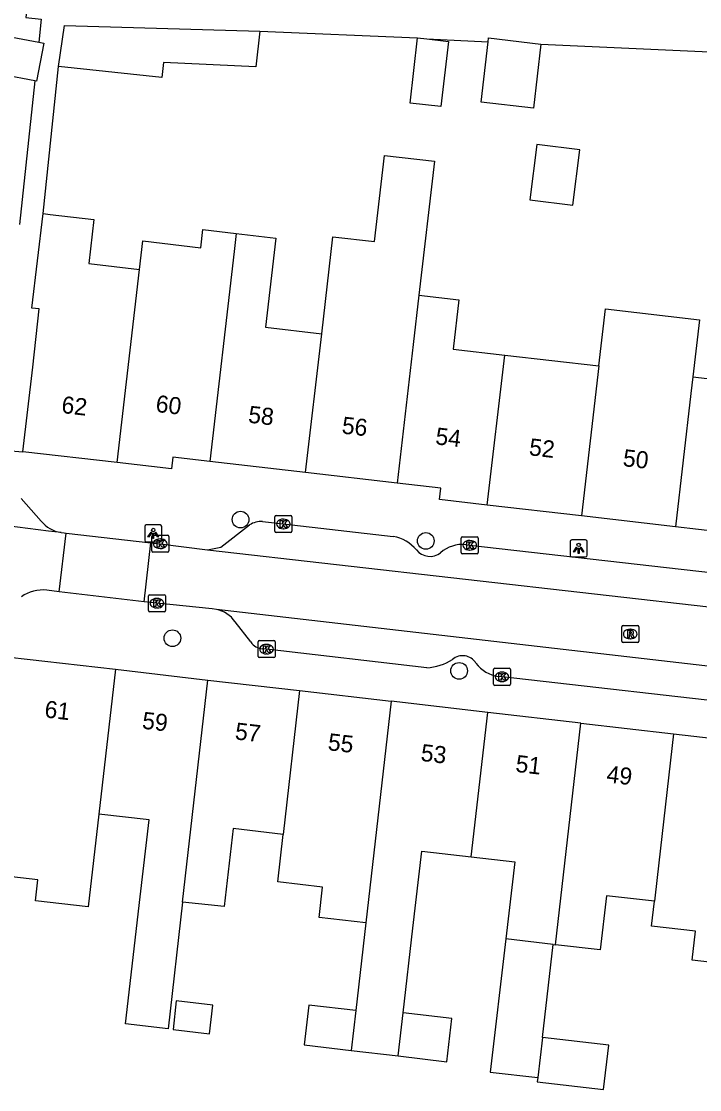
# Model space of a CAD drawing. Extents: x 161696 to 162377, y 380761 to 381673.
# Drawn here: x 161846.5 to 161886.3, y 381378.2 to 381440.9 of the extents above; entities that cross this region are included whole.
import ezdxf

# ---------------------------------------------------------------- set-up
doc = ezdxf.new("R2010")
doc.units = 0
for name, color, linetype in [('IMGEO_Boom', 7, 'Continuous'), ('IMGEO_Kolk', 7, 'Continuous'), ('IMGEO_Lichtpunt', 7, 'Continuous'), ('IMGEO_Pand', 7, 'Continuous'), ('IMGEO_Pand_nummerreeks', 7, 'Continuous'), ('IMGEO_Rijbaan_lokaal_open', 7, 'Continuous'), ('IMGEO_Rioolput', 7, 'Continuous'), ('IMGEO_Voetpad_open', 7, 'Continuous')]:
    doc.layers.add(name, color=color, linetype=linetype)

msp = doc.modelspace()

# ---------------------------------------------------------------- linework, layer by layer
at = {"layer": 'IMGEO_Boom'}
for centre in [(161859.346, 381411.656), (161870.211, 381410.403), (161855.347, 381404.693), (161872.165, 381402.777)]:
    msp.add_circle(centre, 0.489, dxfattribs=at)
at = {"layer": 'IMGEO_Kolk'}
for p, q in [((161861.354, 381410.974), (161861.354, 381411.826)), ((161861.429, 381411.9), (161862.281, 381411.9)), ((161861.842, 381411.68), (161861.867, 381411.68)), ((161862.355, 381411.826), (161862.355, 381410.974)), ((161861.865, 381411.12), (161861.84, 381411.12)), ((161854.136, 381409.813), (161854.136, 381410.665)), ((161854.211, 381410.739), (161855.063, 381410.739)), ((161854.624, 381410.519), (161854.649, 381410.519)), ((161855.137, 381410.665), (161855.137, 381409.813)), ((161862.281, 381410.9), (161861.429, 381410.9)), ((161872.288, 381409.722), (161872.288, 381410.574)), ((161872.363, 381410.648), (161873.215, 381410.648)), ((161872.776, 381410.428), (161872.801, 381410.428)), ((161873.289, 381410.574), (161873.289, 381409.722)), ((161855.063, 381409.739), (161854.211, 381409.739)), ((161854.647, 381409.959), (161854.622, 381409.959)), ((161872.799, 381409.868), (161872.774, 381409.868)), ((161873.215, 381409.648), (161872.363, 381409.648)), ((161853.939, 381406.322), (161853.939, 381407.174)), ((161854.014, 381407.248), (161854.866, 381407.248)), ((161854.94, 381407.174), (161854.94, 381406.322)), ((161854.427, 381407.028), (161854.452, 381407.028)), ((161854.866, 381406.248), (161854.014, 381406.248)), ((161854.45, 381406.468), (161854.425, 381406.468)), ((161860.371, 381403.627), (161860.371, 381404.479)), ((161860.446, 381404.553), (161861.298, 381404.553)), ((161860.859, 381404.333), (161860.884, 381404.333)), ((161861.372, 381404.479), (161861.372, 381403.627)), ((161861.298, 381403.553), (161860.446, 381403.553)), ((161860.882, 381403.773), (161860.857, 381403.773)), ((161874.18, 381402.001), (161874.18, 381402.853)), ((161874.255, 381402.927), (161875.107, 381402.927)), ((161875.181, 381402.853), (161875.181, 381402.001)), ((161874.691, 381402.147), (161874.666, 381402.147)), ((161874.668, 381402.707), (161874.693, 381402.707)), ((161875.107, 381401.927), (161874.255, 381401.927))]:
    msp.add_line(p, q, dxfattribs=at)
for points in [[(161861.354, 381410.974), (161861.354, 381411.826)], [(161861.429, 381411.9), (161862.281, 381411.9)], [(161861.675, 381411.6), (161861.798, 381411.6), (161861.798, 381411.449), (161861.928, 381411.6), (161862.092, 381411.6), (161861.946, 381411.449), (161862.099, 381411.2), (161861.947, 381411.2), (161861.862, 381411.364), (161861.798, 381411.297), (161861.798, 381411.2), (161861.675, 381411.2), (161861.675, 381411.6)], [(161862.355, 381411.826), (161862.355, 381410.974)], [(161854.136, 381409.813), (161854.136, 381410.665)], [(161854.211, 381410.739), (161855.063, 381410.739)], [(161854.457, 381410.439), (161854.58, 381410.439), (161854.58, 381410.288), (161854.71, 381410.439), (161854.874, 381410.439), (161854.728, 381410.288), (161854.881, 381410.039), (161854.729, 381410.039), (161854.644, 381410.203), (161854.58, 381410.136), (161854.58, 381410.039), (161854.457, 381410.039), (161854.457, 381410.439)], [(161855.137, 381410.665), (161855.137, 381409.813)], [(161862.281, 381410.9), (161861.429, 381410.9)], [(161872.288, 381409.722), (161872.288, 381410.574)], [(161872.363, 381410.648), (161873.215, 381410.648)], [(161872.609, 381410.348), (161872.732, 381410.348), (161872.732, 381410.197), (161872.862, 381410.348), (161873.026, 381410.348), (161872.88, 381410.197), (161873.033, 381409.948), (161872.881, 381409.948), (161872.796, 381410.112), (161872.732, 381410.045), (161872.732, 381409.948), (161872.609, 381409.948), (161872.609, 381410.348)], [(161873.289, 381410.574), (161873.289, 381409.722)], [(161855.063, 381409.739), (161854.211, 381409.739)], [(161873.215, 381409.648), (161872.363, 381409.648)], [(161853.939, 381406.322), (161853.939, 381407.174)], [(161854.014, 381407.248), (161854.866, 381407.248)], [(161854.94, 381407.174), (161854.94, 381406.322)], [(161854.26, 381406.948), (161854.383, 381406.948), (161854.383, 381406.797), (161854.513, 381406.948), (161854.677, 381406.948), (161854.531, 381406.797), (161854.684, 381406.548), (161854.532, 381406.548), (161854.447, 381406.712), (161854.383, 381406.645), (161854.383, 381406.548), (161854.26, 381406.548), (161854.26, 381406.948)], [(161854.866, 381406.248), (161854.014, 381406.248)], [(161860.371, 381403.627), (161860.371, 381404.479)], [(161860.446, 381404.553), (161861.298, 381404.553)], [(161860.692, 381404.253), (161860.815, 381404.253), (161860.815, 381404.102), (161860.945, 381404.253), (161861.109, 381404.253), (161860.963, 381404.102), (161861.116, 381403.853), (161860.964, 381403.853), (161860.879, 381404.017), (161860.815, 381403.95), (161860.815, 381403.853), (161860.692, 381403.853), (161860.692, 381404.253)], [(161861.372, 381404.479), (161861.372, 381403.627)], [(161861.298, 381403.553), (161860.446, 381403.553)], [(161874.18, 381402.001), (161874.18, 381402.853)], [(161874.255, 381402.927), (161875.107, 381402.927)], [(161875.181, 381402.853), (161875.181, 381402.001)], [(161874.501, 381402.627), (161874.624, 381402.627), (161874.624, 381402.476), (161874.754, 381402.627), (161874.918, 381402.627), (161874.772, 381402.476), (161874.925, 381402.227), (161874.773, 381402.227), (161874.688, 381402.391), (161874.624, 381402.324), (161874.624, 381402.227), (161874.501, 381402.227), (161874.501, 381402.627)], [(161875.107, 381401.927), (161874.255, 381401.927)]]:
    msp.add_lwpolyline(points, dxfattribs=at)
for centre, start, end in [((161861.431, 381411.824), 91.55205, 178.44795), ((161861.431, 381411.824), 91.55205, 178.44795), ((161862.279, 381411.824), 1.55205, 88.44795), ((161862.279, 381411.824), 1.55205, 88.44795), ((161861.431, 381410.976), 181.55205, 268.44795), ((161861.431, 381410.976), 181.55205, 268.44795), ((161862.279, 381410.976), 271.55205, 358.44795), ((161862.279, 381410.976), 271.55205, 358.44795), ((161854.213, 381410.663), 91.55205, 178.44795), ((161854.213, 381410.663), 91.55205, 178.44795), ((161855.061, 381410.663), 1.55205, 88.44795), ((161855.061, 381410.663), 1.55205, 88.44795), ((161872.365, 381410.572), 91.55205, 178.44795), ((161872.365, 381410.572), 91.55205, 178.44795), ((161873.213, 381410.572), 1.55205, 88.44795), ((161873.213, 381410.572), 1.55205, 88.44795), ((161854.213, 381409.815), 181.55205, 268.44795), ((161854.213, 381409.815), 181.55205, 268.44795), ((161855.061, 381409.815), 271.55205, 358.44795), ((161855.061, 381409.815), 271.55205, 358.44795), ((161872.365, 381409.724), 181.55205, 268.44795), ((161872.365, 381409.724), 181.55205, 268.44795), ((161873.213, 381409.724), 271.55205, 358.44795), ((161873.213, 381409.724), 271.55205, 358.44795), ((161854.016, 381407.172), 91.55205, 178.44795), ((161854.016, 381407.172), 91.55205, 178.44795), ((161854.864, 381407.172), 1.55205, 88.44795), ((161854.864, 381407.172), 1.55205, 88.44795), ((161854.016, 381406.324), 181.55205, 268.44795), ((161854.016, 381406.324), 181.55205, 268.44795), ((161854.864, 381406.324), 271.55205, 358.44795), ((161854.864, 381406.324), 271.55205, 358.44795), ((161860.448, 381404.477), 91.55205, 178.44795), ((161860.448, 381404.477), 91.55205, 178.44795), ((161861.296, 381404.477), 1.55205, 88.44795), ((161861.296, 381404.477), 1.55205, 88.44795), ((161860.448, 381403.629), 181.55205, 268.44795), ((161860.448, 381403.629), 181.55205, 268.44795), ((161861.296, 381403.629), 271.55205, 358.44795), ((161861.296, 381403.629), 271.55205, 358.44795), ((161874.257, 381402.851), 91.55205, 178.44795), ((161874.257, 381402.851), 91.55205, 178.44795), ((161875.105, 381402.851), 1.55205, 88.44795), ((161875.105, 381402.851), 1.55205, 88.44795), ((161874.257, 381402.003), 181.55205, 268.44795), ((161874.257, 381402.003), 181.55205, 268.44795), ((161875.105, 381402.003), 271.55205, 358.44795), ((161875.105, 381402.003), 271.55205, 358.44795)]:
    msp.add_arc(centre, 0.0765, start, end, dxfattribs=at)
for centre, major_axis, ratio, start_param, end_param in [((161861.841, 381411.4), (-0.387, 0.002), 0.722429, 4.712389, 7.853982), ((161861.866, 381411.4), (-0.39, 0.002), 0.717154, 1.570796, 4.712389), ((161854.623, 381410.239), (-0.387, 0.002), 0.722429, 4.712389, 7.853982), ((161854.648, 381410.239), (-0.39, 0.002), 0.717154, 1.570796, 4.712389), ((161872.775, 381410.148), (-0.387, 0.002), 0.722429, 4.712389, 7.853982), ((161872.8, 381410.148), (-0.39, 0.002), 0.717154, 1.570796, 4.712389), ((161854.426, 381406.748), (-0.387, 0.002), 0.722429, 4.712389, 7.853982), ((161854.451, 381406.748), (-0.39, 0.002), 0.717154, 1.570796, 4.712389), ((161860.858, 381404.053), (-0.387, 0.002), 0.722429, 4.712389, 7.853982), ((161860.883, 381404.053), (-0.39, 0.002), 0.717154, 1.570796, 4.712389), ((161874.667, 381402.427), (-0.387, 0.002), 0.722429, 4.712389, 7.853982), ((161874.692, 381402.427), (-0.39, 0.002), 0.717154, 1.570796, 4.712389)]:
    msp.add_ellipse(centre, major_axis=major_axis, ratio=ratio, start_param=start_param, end_param=end_param, dxfattribs=at)
at = {"layer": 'IMGEO_Lichtpunt'}
for p, q in [((161853.725, 381411.245), (161853.725, 381410.438)), ((161853.725, 381411.245), (161853.725, 381410.438)), ((161854.627, 381411.34), (161853.819, 381411.34)), ((161854.627, 381411.34), (161853.819, 381411.34)), ((161854.721, 381410.438), (161854.721, 381411.245)), ((161854.721, 381410.438), (161854.721, 381411.245)), ((161853.819, 381410.344), (161854.627, 381410.344)), ((161853.819, 381410.344), (161854.627, 381410.344)), ((161878.679, 381410.37), (161878.679, 381409.563)), ((161878.679, 381410.37), (161878.679, 381409.563)), ((161879.581, 381410.465), (161878.773, 381410.465)), ((161879.581, 381410.465), (161878.773, 381410.465)), ((161879.675, 381409.563), (161879.675, 381410.37)), ((161879.675, 381409.563), (161879.675, 381410.37)), ((161878.773, 381409.469), (161879.581, 381409.469)), ((161878.773, 381409.469), (161879.581, 381409.469))]:
    msp.add_line(p, q, dxfattribs=at)
for points in [[(161854.099, 381410.909), (161854.138, 381410.881), (161853.95, 381410.619), (161853.912, 381410.646), (161854.099, 381410.909)], [(161854.311, 381410.881), (161854.349, 381410.908), (161854.536, 381410.646), (161854.497, 381410.618), (161854.311, 381410.881)], [(161854.201, 381410.861), (161854.248, 381410.861), (161854.248, 381410.539), (161854.201, 381410.539), (161854.201, 381410.861)], [(161879.053, 381410.034), (161879.092, 381410.006), (161878.904, 381409.744), (161878.866, 381409.771), (161879.053, 381410.034)], [(161879.155, 381409.986), (161879.202, 381409.986), (161879.202, 381409.664), (161879.155, 381409.664), (161879.155, 381409.986)], [(161879.265, 381410.006), (161879.303, 381410.033), (161879.49, 381409.771), (161879.451, 381409.743), (161879.265, 381410.006)]]:
    msp.add_lwpolyline(points, dxfattribs=at)
for centre in [(161854.224, 381411.043), (161879.178, 381410.168)]:
    msp.add_circle(centre, 0.0994, dxfattribs=at)
for centre, start, end in [((161853.819, 381411.245), 90, 180), ((161853.819, 381411.245), 90, 180), ((161854.627, 381411.245), 0, 90), ((161854.627, 381411.245), 0, 90), ((161853.819, 381410.438), 180, 270), ((161853.819, 381410.438), 180, 270), ((161854.627, 381410.438), 270, 0), ((161854.627, 381410.438), 270, 360), ((161878.773, 381410.37), 90, 180), ((161878.773, 381410.37), 90, 180), ((161879.581, 381410.37), 0, 90), ((161879.581, 381410.37), 0, 90), ((161878.773, 381409.563), 180, 270), ((161878.773, 381409.563), 180, 270), ((161879.581, 381409.563), 270, 0), ((161879.581, 381409.563), 270, 360)]:
    msp.add_arc(centre, 0.0946, start, end, dxfattribs=at)
at = {"layer": 'IMGEO_Pand'}
for points in [[(161848.664, 381438.246), (161849.023, 381440.655), (161860.477, 381440.31)], [(161847.271, 381437.405), (161843.538, 381438.104), (161843.955, 381440.332), (161847.508, 381439.667)], [(161860.477, 381440.31), (161860.235, 381438.231), (161854.831, 381438.47), (161854.73, 381437.603), (161848.664, 381438.246)], [(161870.264, 381439.862), (161871.539, 381439.714), (161871.095, 381435.891), (161869.288, 381436.101), (161869.733, 381439.924)], [(161869.733, 381439.924), (161870.264, 381439.862)], [(161873.869, 381439.697), (161873.895, 381439.917), (161876.96, 381439.561)], [(161847.508, 381439.667), (161847.8, 381439.612), (161847.383, 381437.384), (161847.271, 381437.405)], [(161876.96, 381439.561), (161876.523, 381435.803), (161873.458, 381436.159), (161873.869, 381439.697)], [(161876.318, 381430.422), (161878.839, 381430.109), (161879.242, 381433.353), (161876.72, 381433.666), (161876.318, 381430.422)], [(161864.104, 381422.556), (161864.766, 381428.252), (161867.205, 381427.969), (161867.793, 381433.025), (161870.722, 381432.685), (161869.807, 381424.816)], [(161846.583, 381415.64), (161847.16, 381420.607), (161847.53, 381424.021), (161847.112, 381424.07), (161847.76, 381429.611)], [(161847.76, 381429.611), (161848.171, 381429.561), (161850.748, 381429.262), (161850.448, 381426.68), (161853.419, 381426.335)], [(161853.419, 381426.335), (161853.613, 381428.004), (161857.012, 381427.61), (161857.135, 381428.67), (161859.097, 381428.442)], [(161859.097, 381428.442), (161858.973, 381427.382), (161857.542, 381415.069)], [(161859.097, 381428.442), (161861.422, 381428.172), (161860.813, 381422.939), (161864.104, 381422.556)], [(161852.101, 381414.999), (161853.419, 381426.335)], [(161869.807, 381424.816), (161869.472, 381421.933), (161868.525, 381413.793)], [(161869.807, 381424.816), (161872.151, 381424.544), (161871.816, 381421.661), (161874.839, 381421.31)], [(161880.359, 381420.669), (161880.749, 381424.017), (161886.262, 381423.376), (161885.872, 381420.029)], [(161885.872, 381420.029), (161889.213, 381419.641), (161889.601, 381422.988), (161891.674, 381422.747)], [(161863.158, 381414.417), (161864.104, 381422.556)], [(161873.815, 381412.509), (161874.839, 381421.31)], [(161874.839, 381421.31), (161880.359, 381420.669)], [(161880.359, 381420.669), (161879.335, 381411.868)], [(161885.872, 381420.029), (161885.759, 381419.061), (161884.848, 381411.228)], [(161852.101, 381414.999), (161846.583, 381415.64)], [(161857.542, 381415.069), (161855.379, 381415.32), (161855.298, 381414.628), (161852.101, 381414.999)], [(161863.158, 381414.417), (161857.542, 381415.069)], [(161868.525, 381413.793), (161863.158, 381414.417)], [(161873.815, 381412.509), (161871.009, 381412.835), (161871.086, 381413.496), (161868.525, 381413.793)], [(161879.335, 381411.868), (161873.815, 381412.509)], [(161884.848, 381411.228), (161879.335, 381411.868)], [(161890.261, 381410.6), (161884.848, 381411.228)], [(161851.041, 381394.375), (161850.418, 381388.925), (161847.31, 381389.285), (161847.452, 381390.512), (161844.888, 381390.809), (161844.388, 381391.498), (161845.214, 381398.622), (161845.77, 381403.436)], [(161845.77, 381403.436), (161845.79, 381403.588), (161852.011, 381402.868)], [(161852.011, 381402.868), (161851.041, 381394.375)], [(161852.011, 381402.868), (161857.434, 381402.241)], [(161855.945, 381389.199), (161857.434, 381402.241)], [(161857.434, 381402.241), (161862.809, 381401.619)], [(161862.809, 381401.619), (161861.846, 381393.183)], [(161862.809, 381401.619), (161868.173, 381400.998)], [(161868.173, 381400.998), (161866.688, 381387.994)], [(161873.848, 381400.341), (161868.173, 381400.998)], [(161872.88, 381391.865), (161873.848, 381400.341)], [(161879.311, 381399.709), (161873.848, 381400.341)], [(161877.827, 381386.706), (161879.311, 381399.709)], [(161879.311, 381399.709), (161884.738, 381399.081)], [(161884.738, 381399.081), (161883.775, 381390.65), (161883.616, 381389.255)], [(161884.738, 381399.081), (161890.196, 381398.45)], [(161855.945, 381389.199), (161855.097, 381381.774), (161852.593, 381382.07), (161853.455, 381389.518), (161853.978, 381394.035), (161851.041, 381394.375)], [(161861.846, 381393.183), (161858.92, 381393.522), (161858.391, 381388.947), (161855.945, 381389.199)], [(161866.688, 381387.994), (161863.948, 381388.311), (161864.154, 381390.088), (161861.527, 381390.391), (161861.846, 381393.183)], [(161868.879, 381382.71), (161869.454, 381387.674), (161869.978, 381392.201), (161872.88, 381391.865)], [(161872.88, 381391.865), (161875.424, 381391.571), (161874.9, 381387.045)], [(161883.616, 381389.255), (161880.801, 381389.58), (161880.433, 381386.404), (161877.827, 381386.706)], [(161888.713, 381385.462), (161885.831, 381385.796), (161886.027, 381387.493), (161883.448, 381387.792), (161883.616, 381389.255)], [(161866.688, 381387.994), (161866.101, 381382.851)], [(161874.9, 381387.045), (161873.996, 381379.236), (161876.781, 381378.914)], [(161877.685, 381386.722), (161874.9, 381387.045)], [(161877.054, 381381.264), (161877.685, 381386.722)], [(161877.685, 381386.722), (161877.827, 381386.706)], [(161855.386, 381381.74), (161857.528, 381381.487), (161857.722, 381383.165), (161855.578, 381383.419), (161855.386, 381381.74)], [(161866.101, 381382.851), (161863.352, 381383.165), (161863.082, 381380.83), (161865.833, 381380.505)], [(161866.101, 381382.851), (161865.833, 381380.505)], [(161868.586, 381380.179), (161868.879, 381382.71)], [(161868.586, 381380.179), (161871.449, 381379.84), (161871.743, 381382.378), (161868.879, 381382.71)], [(161876.781, 381378.914), (161876.751, 381378.654), (161880.637, 381378.203), (161880.94, 381380.813), (161877.054, 381381.264)], [(161877.054, 381381.264), (161876.781, 381378.914)], [(161865.833, 381380.505), (161868.586, 381380.179)]]:
    msp.add_lwpolyline(points, dxfattribs=at)
at = {"layer": 'IMGEO_Rijbaan_lokaal_open'}
for points in [[(161848.818, 381410.894), (161848.088, 381410.977), (161845.662, 381411.282), (161814.615, 381417.26), (161812.592, 381417.613)], [(161848.716, 381407.41), (161849.12, 381410.855)], [(161848.818, 381410.894), (161848.997, 381410.874), (161849.12, 381410.855)], [(161849.12, 381410.855), (161854.089, 381410.284)], [(161853.694, 381406.835), (161854.089, 381410.284)], [(161854.089, 381410.284), (161854.636, 381410.238), (161857.4, 381409.877)], [(161857.4, 381409.877), (161895.242, 381405.574)], [(161848.716, 381407.41), (161847.979, 381407.521)], [(161853.694, 381406.835), (161848.716, 381407.41)], [(161857.93, 381406.381), (161857.687, 381406.409), (161854.44, 381406.749), (161853.694, 381406.835)], [(161900.802, 381401.436), (161857.93, 381406.381)]]:
    msp.add_lwpolyline(points, dxfattribs=at)
msp.add_arc((161847.789, 381405.241), 2.288, 85.24183, 124.56348, dxfattribs=at)
at = {"layer": 'IMGEO_Rioolput'}
for p, q in [((161881.703, 381404.516), (161881.703, 381405.368)), ((161881.778, 381405.442), (161882.63, 381405.442)), ((161882.704, 381405.368), (161882.704, 381404.516)), ((161882.214, 381404.662), (161882.189, 381404.662)), ((161882.191, 381405.222), (161882.216, 381405.222)), ((161882.63, 381404.442), (161881.778, 381404.442))]:
    msp.add_line(p, q, dxfattribs=at)
for points in [[(161881.703, 381404.516), (161881.703, 381405.368)], [(161881.778, 381405.442), (161882.63, 381405.442)], [(161882.704, 381405.368), (161882.704, 381404.516)], [(161882.292, 381405.14), (161882.04, 381405.142), (161882.04, 381404.742)], [(161882.04, 381404.742), (161882.164, 381404.742), (161882.164, 381404.904), (161882.175, 381404.904)], [(161882.218, 381405.061), (161882.164, 381405.061), (161882.164, 381404.98)], [(161882.164, 381404.98), (161882.216, 381404.98)], [(161882.222, 381404.875), (161882.293, 381404.742), (161882.433, 381404.742), (161882.368, 381404.868)], [(161882.63, 381404.442), (161881.778, 381404.442)]]:
    msp.add_lwpolyline(points, dxfattribs=at)
for centre, radius, start, end in [((161881.78, 381405.366), 0.0765, 91.55205, 178.44795), ((161881.78, 381405.366), 0.0765, 91.55205, 178.44795), ((161882.628, 381405.366), 0.0765, 1.55205, 88.44795), ((161882.628, 381405.366), 0.0765, 1.55205, 88.44795), ((161882.174, 381404.851), 0.0533, 26.02933, 88.69889), ((161882.2, 381405.169), 0.19, 274.7715, 282.96867), ((161882.224, 381404.965), 0.0964, 77.00612, 93.18647), ((161882.238, 381405.022), 0.0378, 276.66336, 79.67722), ((161882.291, 381405.03), 0.109, 350.36119, 89.41601), ((161882.289, 381405.03), 0.112, 277.58423, 350.98172), ((161882.273, 381404.815), 0.108, 29.51342, 73.79051), ((161881.78, 381404.518), 0.0765, 181.55205, 268.44795), ((161881.78, 381404.518), 0.0765, 181.55205, 268.44795), ((161882.628, 381404.518), 0.0765, 271.55205, 358.44795), ((161882.628, 381404.518), 0.0765, 271.55205, 358.44795)]:
    msp.add_arc(centre, radius, start, end, dxfattribs=at)
for centre, major_axis, ratio, start_param, end_param in [((161882.19, 381404.942), (-0.387, 0.002), 0.722429, 4.712389, 7.853982), ((161882.215, 381404.942), (-0.39, 0.002), 0.717154, 1.570796, 4.712389)]:
    msp.add_ellipse(centre, major_axis=major_axis, ratio=ratio, start_param=start_param, end_param=end_param, dxfattribs=at)
at = {"layer": 'IMGEO_Voetpad_open'}
for points in [[(161879.319, 381441.58), (161847.706, 381442.007), (161849.282, 381454.799), (161848.207, 381454.905), (161846.759, 381441.123), (161847.652, 381441.03), (161847.508, 381439.667)], [(161860.477, 381440.31), (161869.733, 381439.924)], [(161870.264, 381439.862), (161873.869, 381439.697)], [(161876.96, 381439.561), (161888.145, 381439.043)], [(161847.76, 381429.611), (161848.664, 381438.246)], [(161847.271, 381437.405), (161846.385, 381428.979)], [(161844.717, 381415.786), (161846.583, 381415.64)], [(161846.482, 381412.89), (161847.642, 381411.568)], [(161860.627, 381411.544), (161861.855, 381411.4), (161868.306, 381410.664)], [(161857.4, 381409.877), (161858.18, 381410.038), (161859.876, 381411.344)], [(161872.555, 381410.183), (161872.789, 381410.147), (161893.284, 381407.834), (161894.523, 381407.689)], [(161859.957, 381404.474), (161859.023, 381405.66)], [(161870.275, 381402.964), (161860.872, 381404.054), (161860.634, 381404.069)], [(161889.809, 381400.713), (161874.681, 381402.429), (161874.462, 381402.441)]]:
    msp.add_lwpolyline(points, dxfattribs=at)
for centre, radius, start, end in [((161849.127, 381412.795), 1.926, 219.58131, 260.78213), ((161860.562, 381410.277), 1.268, 87.06909, 122.75575), ((161867.913, 381408.432), 2.266, 39.50773, 80.00569), ((161870.454, 381410.518), 1.022, 219.08936, 307.81414), ((161872.354, 381408.274), 1.92, 83.9863, 131.52561), ((161857.614, 381404.713), 1.698, 33.90404, 79.27409), ((161860.692, 381404.935), 0.868, 212.07232, 266.14963), ((161870.106, 381406.089), 3.13, 273.08864, 302.23997), ((161872.378, 381402.758), 0.911, 31.56736, 131.34671), ((161874.782, 381404.443), 2.027, 216.57066, 260.91102)]:
    msp.add_arc(centre, radius, start, end, dxfattribs=at)

# ---------------------------------------------------------------- texts
at = {"layer": 'IMGEO_Pand_nummerreeks'}
for s, rotation, p in [('62', 353.37639, (161848.809, 381417.918)), ('60', 353.37661, (161854.334, 381417.978)), ('58', 353.37517, (161859.76, 381417.349)), ('56', 353.37661, (161865.25, 381416.711)), ('54', 353.3938, (161870.741, 381416.074)), ('52', 353.3948, (161876.233, 381415.438)), ('50', 353.3938, (161881.735, 381414.8)), ('61', 353.39953, (161847.814, 381400.052)), ('59', 353.39953, (161853.537, 381399.39)), ('57', 353.39953, (161858.985, 381398.76)), ('55', 353.39953, (161864.433, 381398.129)), ('53', 353.39953, (161869.881, 381397.499)), ('51', 353.39953, (161875.442, 381396.856)), ('49', 353.39953, (161880.777, 381396.238))]:
    msp.add_text(s, height=1, rotation=rotation, dxfattribs=at).set_placement(p)

doc.saveas('drawing.dxf')
